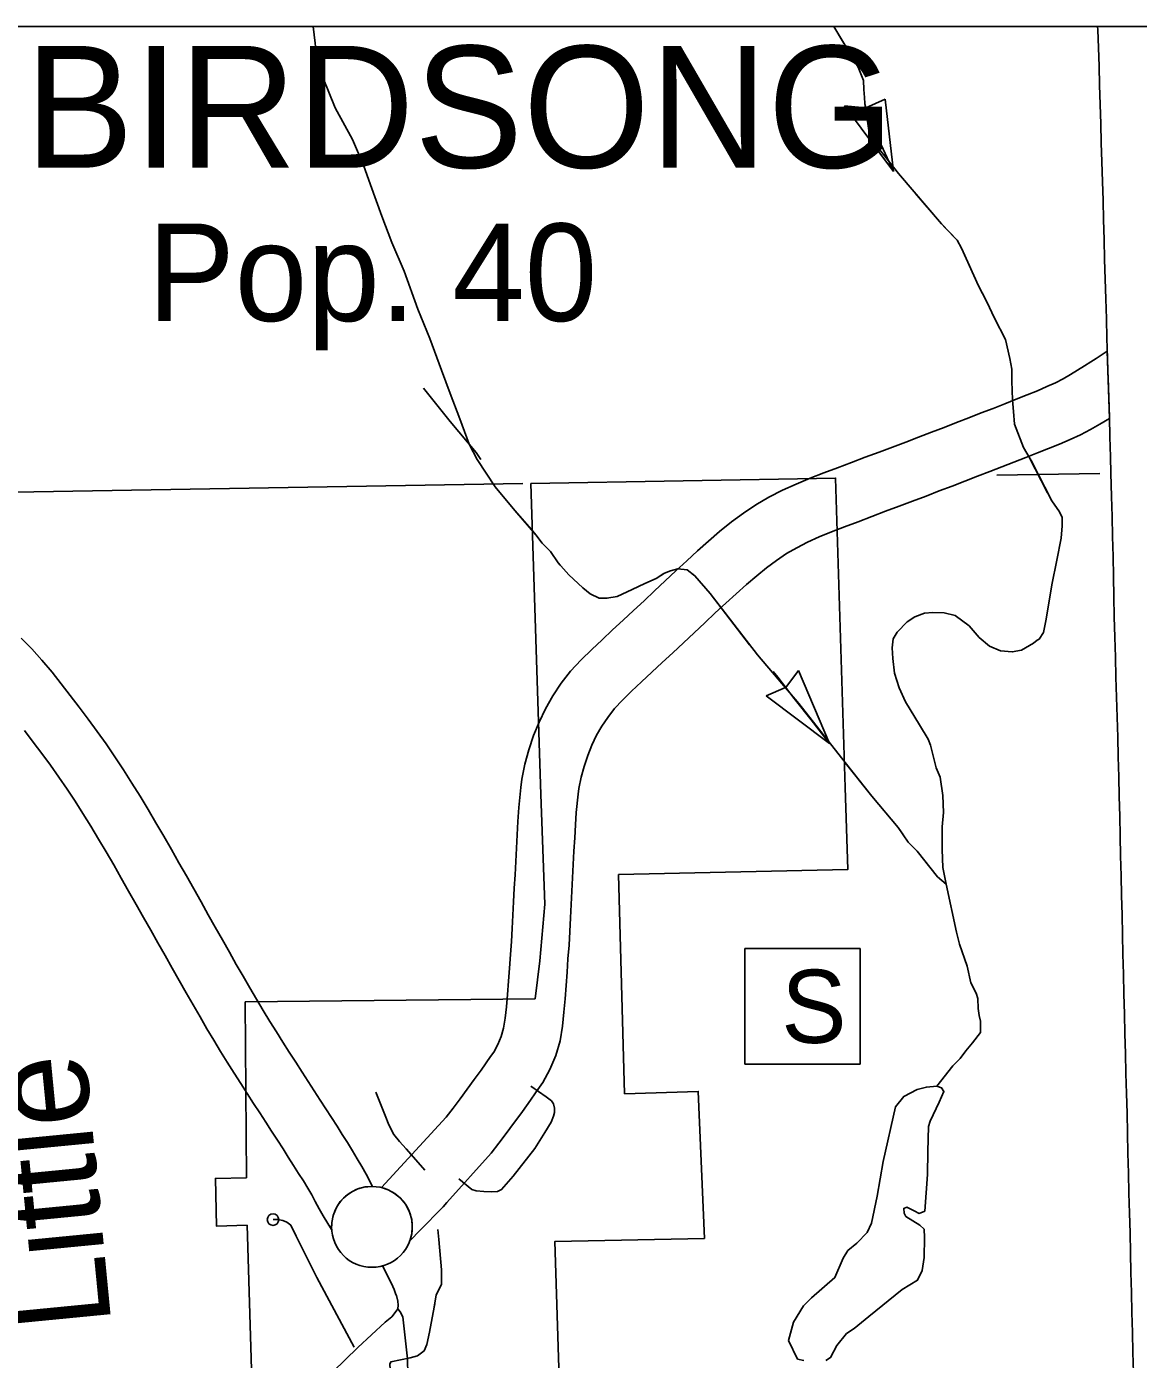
# Model space of a CAD drawing. Extents: x -117616 to 64730, y 54117 to 789866.
# Drawn here: x 62981.1 to 63077.4, y 55199.5 to 55314.9 of the extents above; entities that cross this region are included whole.
import ezdxf

# ---------------------------------------------------------------- set-up
doc = ezdxf.new("R2010")
doc.units = 0
for name, color, linetype in [('10', 7, 'Continuous'), ('24', 7, 'Continuous'), ('33', 7, 'Continuous'), ('34', 7, 'Continuous'), ('35', 7, 'Continuous'), ('43', 7, 'Continuous'), ('5', 7, 'Continuous'), ('57', 7, 'Continuous'), ('6', 7, 'Continuous'), ('R_No Plot', 7, 'Continuous')]:
    doc.layers.add(name, color=color, linetype=linetype)

msp = doc.modelspace()

# ---------------------------------------------------------------- linework, layer by layer
at = {"layer": '10'}
for p, q in [((63078.91, 55314.94), (63073.89, 55314.94)), ((63073.89, 55314.94), (63073.92, 55314.67)), ((63073.92, 55314.67), (63074, 55313.11)), ((63074, 55313.11), (63074.05, 55311.52)), ((63074.05, 55311.52), (63074.08, 55309.87)), ((63074.08, 55309.87), (63074.13, 55308.2)), ((63074.13, 55308.2), (63074.18, 55306.53)), ((63074.18, 55306.53), (63074.22, 55304.87)), ((63074.22, 55304.87), (63074.27, 55303.21)), ((63074.27, 55303.21), (63074.33, 55301.53)), ((63074.33, 55301.53), (63074.38, 55299.86)), ((63074.38, 55299.86), (63074.43, 55298.19)), ((63074.43, 55298.19), (63074.47, 55296.49)), ((63074.47, 55296.49), (63074.51, 55294.77)), ((63074.51, 55294.77), (63074.56, 55293.06)), ((63074.56, 55293.06), (63074.62, 55291.34)), ((63074.62, 55291.34), (63074.67, 55289.63)), ((63074.67, 55289.63), (63074.72, 55287.93)), ((63074.72, 55287.93), (63074.77, 55286.22)), ((63074.77, 55286.22), (63074.8, 55285.08)), ((63074.8, 55285.08), (63074.82, 55284.51)), ((63074.82, 55284.51), (63074.88, 55282.8)), ((63074.88, 55282.8), (63074.93, 55281.1)), ((63074.93, 55281.1), (63074.97, 55279.39)), ((63074.97, 55279.39), (63075.02, 55277.67)), ((63075.02, 55277.67), (63075.05, 55276.24)), ((63075.05, 55276.24), (63075.11, 55274.21)), ((63075.11, 55274.21), (63075.16, 55272.48)), ((63075.16, 55272.48), (63075.21, 55270.75)), ((63075.21, 55270.75), (63075.25, 55269.02)), ((63075.25, 55269.02), (63075.28, 55267.28)), ((63075.28, 55267.28), (63075.32, 55265.53)), ((63075.32, 55265.53), (63075.36, 55263.78)), ((63075.36, 55263.78), (63075.41, 55262.03)), ((63075.41, 55262.03), (63075.46, 55260.3)), ((63075.46, 55260.3), (63075.5, 55258.57)), ((63075.5, 55258.57), (63075.55, 55256.83)), ((63075.55, 55256.83), (63075.6, 55255.11)), ((63075.6, 55255.11), (63075.65, 55253.38)), ((63075.65, 55253.38), (63075.7, 55251.66)), ((63075.7, 55251.66), (63075.74, 55249.94)), ((63075.74, 55249.94), (63075.79, 55248.23)), ((63075.79, 55248.23), (63075.83, 55246.51)), ((63075.83, 55246.51), (63075.87, 55244.8)), ((63075.87, 55244.8), (63075.9, 55243.08)), ((63075.9, 55243.08), (63075.95, 55241.36)), ((63075.95, 55241.36), (63075.99, 55239.66)), ((63075.99, 55239.66), (63076.03, 55237.96)), ((63076.03, 55237.96), (63076.07, 55236.25)), ((63076.07, 55236.25), (63076.1, 55234.55)), ((63076.1, 55234.55), (63076.14, 55232.83)), ((63076.14, 55232.83), (63076.19, 55231.1)), ((63076.19, 55231.1), (63076.24, 55229.38)), ((63076.24, 55229.38), (63076.28, 55227.67)), ((63076.28, 55227.67), (63076.32, 55225.95)), ((63076.32, 55225.95), (63076.37, 55224.22)), ((63076.37, 55224.22), (63076.42, 55222.5)), ((63076.42, 55222.5), (63076.46, 55220.78)), ((63076.46, 55220.78), (63076.5, 55219.05)), ((63076.5, 55219.05), (63076.54, 55217.32)), ((63076.54, 55217.32), (63076.58, 55215.59)), ((63076.58, 55215.59), (63076.62, 55213.86)), ((63076.62, 55213.86), (63076.67, 55212.13)), ((63076.67, 55212.13), (63076.72, 55210.41)), ((63076.72, 55210.41), (63076.76, 55208.69)), ((63076.76, 55208.69), (63076.8, 55206.97)), ((63076.8, 55206.97), (63076.84, 55205.24)), ((63076.84, 55205.24), (63076.88, 55203.51)), ((63076.88, 55203.51), (63076.92, 55201.79)), ((63076.92, 55201.79), (63076.97, 55200.05)), ((63076.97, 55200.05), (63077.02, 55198.32))]:
    msp.add_line(p, q, dxfattribs=at)
for points in [[(63074.93, 55280.99), (63074.75, 55286.82), (63074.22, 55286.47), (63073.79, 55286.19), (63073.31, 55285.88), (63072.77, 55285.54), (63072.16, 55285.16), (63071.55, 55284.78), (63070.93, 55284.43), (63070.26, 55284.08), (63069.51, 55283.74), (63068.69, 55283.39), (63067.8, 55283.03), (63066.84, 55282.65), (63065.86, 55282.25), (63064.85, 55281.86), (63063.82, 55281.46), (63062.76, 55281.05), (63061.68, 55280.64), (63060.61, 55280.21), (63059.52, 55279.79), (63058.4, 55279.36), (63057.28, 55278.93), (63056.13, 55278.5), (63054.97, 55278.07), (63053.78, 55277.63), (63052.58, 55277.17), (63051.38, 55276.72), (63050.19, 55276.26), (63048.99, 55275.8), (63047.79, 55275.3), (63046.6, 55274.77), (63045.43, 55274.17), (63044.3, 55273.5), (63043.22, 55272.78), (63042.18, 55272.02), (63041.16, 55271.2), (63040.19, 55270.36), (63039.25, 55269.51), (63038.31, 55268.66), (63037.37, 55267.79), (63036.43, 55266.91), (63035.52, 55266.04), (63034.62, 55265.19), (63033.71, 55264.35), (63032.79, 55263.51), (63031.87, 55262.66), (63030.98, 55261.81), (63030.08, 55260.97), (63029.15, 55260.06), (63028.25, 55259.08), (63027.43, 55258.04), (63026.7, 55256.96), (63026.06, 55255.83), (63025.51, 55254.68), (63025.04, 55253.5), (63024.63, 55252.28), (63024.29, 55251.03), (63024.03, 55249.74), (63023.94, 55249.01), (63023.76, 55247.27), (63023.68, 55246.07), (63023.61, 55244.9), (63023.55, 55243.75), (63023.49, 55242.59), (63023.43, 55241.44), (63023.37, 55240.28), (63023.31, 55239.11), (63023.25, 55237.95), (63023.19, 55236.8), (63023.12, 55235.67), (63023.04, 55234.52), (63022.95, 55233.36), (63022.87, 55232.21), (63022.79, 55231.08), (63022.7, 55230), (63022.59, 55229.02), (63022.44, 55228.16), (63022.24, 55227.42), (63021.95, 55226.74), (63021.58, 55226.08), (63021.31, 55225.68), (63020.49, 55224.5), (63019.9, 55223.69), (63019.29, 55222.86), (63018.68, 55222.04), (63018.06, 55221.23), (63017.45, 55220.44), (63011.85, 55214.33), (63012.44, 55214.15), (63013.02, 55213.82), (63013.5, 55213.42), (63013.95, 55212.89), (63014.3, 55212.21), (63014.49, 55211.58), (63014.53, 55210.95), (63014.49, 55210.32), (63014.31, 55209.72)], [(63014.31, 55209.72), (63015.24, 55210.67), (63015.86, 55211.29), (63016.51, 55211.97), (63017.19, 55212.68), (63017.53, 55213.05), (63021.37, 55217.33), (63022.02, 55218.18), (63022.67, 55219.02), (63023.31, 55219.88), (63023.94, 55220.73), (63024.57, 55221.61), (63025.42, 55222.84), (63025.83, 55223.43), (63026.46, 55224.56), (63026.97, 55225.79), (63027.33, 55227.06), (63027.54, 55228.32), (63027.67, 55229.53), (63027.77, 55230.69), (63027.86, 55231.84), (63027.94, 55233), (63028.02, 55234.16), (63028.11, 55235.33), (63028.18, 55236.52), (63028.25, 55237.7), (63028.3, 55238.86), (63028.36, 55240.02), (63028.42, 55241.18), (63028.48, 55242.34), (63028.54, 55243.49), (63028.6, 55244.63), (63028.67, 55245.76), (63028.74, 55246.85), (63028.91, 55248.42), (63028.97, 55248.93), (63029.16, 55249.89), (63029.42, 55250.83), (63029.73, 55251.77), (63030.09, 55252.67), (63030.5, 55253.53), (63030.95, 55254.32), (63031.47, 55255.08), (63032.06, 55255.84), (63032.74, 55256.58), (63033.53, 55257.35), (63034.4, 55258.16), (63035.29, 55259.01), (63036.18, 55259.83), (63037.1, 55260.67), (63038.03, 55261.53), (63038.96, 55262.41), (63039.87, 55263.28), (63040.78, 55264.14), (63041.69, 55264.98), (63042.6, 55265.8), (63043.49, 55266.61), (63044.37, 55267.36), (63045.22, 55268.05), (63046.09, 55268.68), (63046.96, 55269.27), (63047.84, 55269.78), (63048.77, 55270.26), (63049.78, 55270.72), (63050.84, 55271.16), (63051.97, 55271.59), (63053.16, 55272.04), (63054.36, 55272.5), (63055.54, 55272.94), (63056.72, 55273.38), (63057.88, 55273.82), (63059.05, 55274.26), (63060.19, 55274.7), (63061.31, 55275.13), (63062.42, 55275.55), (63063.5, 55275.98), (63064.56, 55276.39), (63065.62, 55276.8), (63066.66, 55277.2), (63067.7, 55277.6), (63068.7, 55278), (63069.66, 55278.39), (63070.61, 55278.77), (63071.54, 55279.17), (63072.44, 55279.58), (63073.3, 55280.02), (63074.11, 55280.48), (63074.93, 55280.99)], [(62980.63, 55261.96), (62981.55, 55261.01), (62982.44, 55260.03), (62983.31, 55259.01), (62984.11, 55257.99), (62984.88, 55256.98), (62985.66, 55255.97), (62986.44, 55254.93), (62987.23, 55253.86), (62987.99, 55252.78), (62988.76, 55251.67), (62989.51, 55250.54), (62990.24, 55249.39), (62990.94, 55248.25), (62991.64, 55247.1), (62992.32, 55245.94), (62992.99, 55244.78), (62993.65, 55243.63), (62994.3, 55242.48), (62994.95, 55241.35), (62995.59, 55240.22), (62996.23, 55239.09), (62996.85, 55237.98), (62997.46, 55236.89), (62998.07, 55235.81), (62998.68, 55234.74), (62999.28, 55233.68), (62999.86, 55232.65), (63000.45, 55231.65), (63001.03, 55230.65), (63001.61, 55229.68), (63002.19, 55228.74), (63002.75, 55227.82), (63003.3, 55226.94), (63003.86, 55226.07), (63004.43, 55225.2), (63004.98, 55224.35), (63005.51, 55223.52), (63006.04, 55222.71), (63006.55, 55221.92), (63007.04, 55221.16), (63007.53, 55220.4), (63008.01, 55219.65), (63008.46, 55218.93), (63008.91, 55218.23), (63009.35, 55217.52), (63009.76, 55216.84), (63010.16, 55216.16), (63010.53, 55215.49), (63011.09, 55214.43), (63010.45, 55214.4), (63009.82, 55214.24), (63009.29, 55213.98), (63008.74, 55213.58), (63008.27, 55213.13), (63007.95, 55212.6), (63007.67, 55211.91), (63007.55, 55211.32), (63007.53, 55210.69)], [(63007.53, 55210.69), (63006.81, 55211.89), (63006.45, 55212.49), (63006.12, 55213.13), (63005.81, 55213.7), (63005.47, 55214.28), (63005.09, 55214.91), (63004.68, 55215.56), (63004.24, 55216.25), (63003.78, 55216.98), (63003.33, 55217.7), (63002.84, 55218.44), (63002.34, 55219.21), (63001.84, 55220), (63001.32, 55220.8), (63000.78, 55221.63), (63000.23, 55222.48), (62999.67, 55223.35), (62999.09, 55224.25), (62998.5, 55225.19), (62997.92, 55226.14), (62997.33, 55227.11), (62996.74, 55228.1), (62996.14, 55229.12), (62995.53, 55230.16), (62994.93, 55231.22), (62994.33, 55232.28), (62993.72, 55233.35), (62993.11, 55234.44), (62992.49, 55235.54), (62991.87, 55236.64), (62991.24, 55237.75), (62990.6, 55238.87), (62989.95, 55240.01), (62989.31, 55241.15), (62988.66, 55242.29), (62988, 55243.42), (62987.34, 55244.53), (62986.67, 55245.64), (62985.99, 55246.74), (62985.32, 55247.82), (62984.62, 55248.87), (62983.9, 55249.91), (62983.17, 55250.94), (62982.43, 55251.95), (62981.68, 55252.94), (62980.92, 55253.94)]]:
    msp.add_lwpolyline(points, dxfattribs=at)
at = {"layer": '24'}
msp.add_circle((63011.03, 55210.93), 3.5, dxfattribs=at)
at = {"layer": '33'}
msp.add_lwpolyline([(63011.96, 55207.56), (63012.6, 55206.26), (63012.83, 55205.76), (63012.96, 55205.5), (63013.11, 55205.07), (63013.15, 55204.97), (63013.29, 55204.5), (63013.31, 55204.14), (63013.27, 55203.84), (63013.05, 55203.51), (63012.75, 55203.13), (63012.19, 55202.67), (63009.8, 55200.47), (63007.63, 55198.37), (63006.63, 55197.56), (63005.65, 55196.96), (63004.04, 55196), (63000.74, 55194.27)], dxfattribs=at)
at = {"layer": '34'}
for points in [[(63011.38, 55222.61), (63011.55, 55222.18), (63011.83, 55221.44), (63012.18, 55220.59), (63012.49, 55219.77), (63012.93, 55218.93), (63013.41, 55218.33), (63014, 55217.69), (63014.84, 55216.74), (63015.62, 55215.84)], [(63024.81, 55223.11), (63026.14, 55222.2), (63026.58, 55221.85), (63026.77, 55221.59), (63026.85, 55221.22), (63026.85, 55220.85), (63026.77, 55220.52), (63026.55, 55220.01), (63026.02, 55219.12), (63025.16, 55217.71), (63023.28, 55215.32), (63022.27, 55214.17), (63021.91, 55213.99), (63021.41, 55213.97), (63020.73, 55213.99), (63020.07, 55214.05), (63019.69, 55214.17), (63018.56, 55215.09)], [(63002.46, 55211.56), (63002.86, 55211.56), (63003.3, 55211.48), (63003.66, 55211.34), (63004, 55211.08), (63004.48, 55210.13), (63006.25, 55206.54), (63009.5, 55200.52)], [(63026.73, 55196.25), (63024.3, 55196.19), (63021.96, 55196.13), (63020.73, 55196.11), (63019.91, 55196.05), (63019.25, 55196.04), (63018.43, 55195.95), (63017.8, 55195.91), (63016.58, 55195.84), (63015.94, 55195.85), (63015.34, 55195.95), (63014.88, 55196.22), (63014.53, 55196.72), (63014.27, 55197.52), (63014.13, 55198.1), (63014.11, 55199.5), (63013.71, 55203.12), (63013.49, 55203.58), (63013.27, 55203.84)]]:
    msp.add_lwpolyline(points, dxfattribs=at)
msp.add_circle((63002.46, 55211.56), 0.5, dxfattribs=at)
at = {"layer": '35'}
for points in [[(63058.27, 55222.84), (63057.11, 55222.24), (63056.41, 55221.34), (63055.34, 55216.6), (63054.81, 55213.6), (63054.31, 55211.24), (63053.95, 55210.43), (63053.05, 55209.51), (63052.28, 55208.88), (63051.85, 55208.21), (63051.15, 55206.54), (63049.12, 55204.78), (63048.42, 55204.08), (63047.55, 55202.68), (63047.14, 55201.08), (63047.92, 55199.48)], [(63050.35, 55199.35), (63050.78, 55199.6), (63051.32, 55200.65), (63052.15, 55201.68), (63052.81, 55202.11), (63054.08, 55203.15), (63056.98, 55205.5), (63058.31, 55206.3), (63058.71, 55207.15), (63058.87, 55208.27), (63058.91, 55210.02), (63058.87, 55210.73), (63058.51, 55211.07), (63057.29, 55211.84), (63057.15, 55212.11), (63057.11, 55212.53), (63057.38, 55212.63), (63058.01, 55212.33), (63058.44, 55212.1), (63058.94, 55212.3), (63059.16, 55215.46), (63059.19, 55217.45), (63059.26, 55219.63), (63059.39, 55220.1), (63060.19, 55221.75), (63060.59, 55222.65), (63060.39, 55222.98), (63059.99, 55223.13), (63059.07, 55223.05), (63058.27, 55222.84)], [(63047.92, 55199.48), (63048.45, 55199.35)]]:
    msp.add_lwpolyline(points, dxfattribs=at)
at = {"layer": '43'}
for p, q in [((63051.98, 55308.09), (63053.8, 55307.9)), ((63056.23, 55302.4), (63051.98, 55308.09)), ((63055.49, 55308.64), (63053.82, 55307.9)), ((63056.23, 55302.4), (63055.49, 55308.64)), ((63048, 55259.14), (63046.9, 55257.68)), ((63050.67, 55252.82), (63048, 55259.14)), ((63045.19, 55256.96), (63046.88, 55257.67)), ((63050.67, 55252.82), (63045.19, 55256.96))]:
    msp.add_line(p, q, dxfattribs=at)
for points in [[(63005.93, 55314.94), (63006.11, 55313.51), (63006.24, 55312.35), (63006.81, 55310.48), (63007.85, 55307.9), (63009.34, 55305.17), (63010.3, 55302.93), (63010.9, 55301.22), (63011.89, 55298.52), (63012.77, 55296.22), (63013.83, 55293.74), (63015.02, 55290.46), (63016.04, 55287.92), (63017.07, 55285.18), (63017.82, 55283.16), (63018.64, 55280.95), (63019.46, 55278.75), (63020.15, 55277.42), (63021.71, 55275.06), (63023.4, 55273.02), (63025.24, 55270.91), (63025.78, 55270.19), (63026.5, 55269.47), (63027.18, 55268.46), (63028.08, 55267.43), (63029.31, 55266.32), (63029.95, 55265.8), (63030.73, 55265.41), (63031.39, 55265.41), (63032.27, 55265.57), (63033.58, 55266.15), (63034.68, 55266.68), (63035.67, 55267.13), (63036.38, 55267.58), (63036.89, 55267.79), (63037.55, 55267.94), (63038.34, 55267.87), (63039.02, 55267.35), (63040.34, 55265.83), (63044.44, 55260.49), (63048.01, 55256.29), (63052.03, 55251.16), (63054.36, 55248.26), (63056.63, 55245.55), (63057.51, 55244.28), (63058.27, 55243.48), (63060.04, 55241.27), (63060.79, 55240.63)], [(63051.05, 55314.94), (63052.76, 55312.09)], [(63051.05, 55314.94), (63053.15, 55311.44), (63053.62, 55310.27), (63053.66, 55309.49), (63053.7, 55308.81), (63053.75, 55308.29), (63053.89, 55307.37), (63054.15, 55305.5), (63054.68, 55304.71), (63056.65, 55302.2), (63060.39, 55297.84), (63061.74, 55296.43), (63062.13, 55295.73), (63063.6, 55292.47), (63064.31, 55291.1), (63064.97, 55289.69), (63065.93, 55287.84), (63066.3, 55286.18), (63066.47, 55285.27), (63066.49, 55284.21), (63066.53, 55282.61), (63066.62, 55281.6), (63066.71, 55280.5), (63067.5, 55278.46), (63068.14, 55277.33), (63069.94, 55273.86), (63070.6, 55272.89), (63070.84, 55272.4), (63070.84, 55271.67), (63070.76, 55270.62), (63070.38, 55268.71), (63069.94, 55266.57), (63069.75, 55265.32), (63069.56, 55264.31), (63069.45, 55263.6), (63069.23, 55262.45), (63068.86, 55261.87), (63068.68, 55261.77), (63068.36, 55261.52), (63067.32, 55260.92), (63066.52, 55260.75), (63065.49, 55260.86)], [(63053.65, 55309.65), (63053.66, 55309.49), (63053.7, 55308.81), (63053.75, 55308.29), (63053.94, 55307.44), (63054.82, 55305.48), (63055.15, 55304.69), (63056.23, 55302.4)], [(63058.1, 55300.5), (63060.39, 55297.84), (63060.7, 55297.51)], [(63060.7, 55297.51), (63061.74, 55296.43), (63062.13, 55295.73), (63062.81, 55294.22)], [(63063.93, 55291.83), (63064.31, 55291.1), (63064.97, 55289.69), (63065.93, 55287.84), (63066.3, 55286.18), (63066.47, 55285.27), (63066.48, 55284.44)], [(63015.51, 55283.6), (63017.8, 55280.73), (63020.07, 55278.03), (63020.48, 55277.44)], [(63067.94, 55277.7), (63069.58, 55274.55)], [(63022.28, 55274.37), (63023.4, 55273.02), (63024.85, 55271.35)], [(63070.84, 55272.26), (63070.84, 55271.67), (63070.76, 55270.62), (63070.38, 55268.71), (63069.94, 55266.57), (63069.75, 55265.32), (63069.59, 55264.46)], [(63024.85, 55271.35), (63025.24, 55270.91), (63025.78, 55270.19), (63026.5, 55269.47), (63027.18, 55268.46), (63027.34, 55268.28)], [(63029.2, 55266.42), (63029.31, 55266.32), (63029.95, 55265.8), (63030.73, 55265.41), (63031.39, 55265.41), (63032.27, 55265.57), (63033.58, 55266.15), (63034.68, 55266.68), (63035.67, 55267.13), (63036.33, 55267.55)], [(63038.78, 55267.53), (63039.02, 55267.35), (63040.34, 55265.83), (63043.76, 55261.38)], [(63065.49, 55260.86), (63064.53, 55261.25), (63063.65, 55262), (63062.78, 55263), (63061.57, 55263.92), (63060.62, 55264.13), (63059.63, 55264.16), (63058.9, 55264.11), (63058.08, 55263.8), (63057.42, 55263.37), (63056.54, 55262.46), (63056.19, 55261.89), (63056.11, 55261.1), (63056.16, 55260.19), (63056.3, 55258.91), (63056.71, 55257.63), (63057.26, 55256.42), (63058.49, 55254.43), (63059.22, 55253.2), (63059.42, 55252.67), (63059.91, 55250.7), (63060.26, 55249.9), (63060.51, 55248.32), (63060.56, 55246.84), (63060.45, 55245.61), (63060.43, 55243.64), (63060.49, 55242.07), (63060.79, 55240.63), (63061.69, 55236.47), (63061.95, 55235.44), (63062.6, 55233.51), (63062.92, 55232.09), (63063.39, 55231.18), (63063.54, 55230.73), (63063.57, 55229.84), (63063.64, 55229.26), (63063.77, 55228.76), (63063.77, 55227.76), (63063.06, 55226.87), (63062.49, 55226.19), (63061.99, 55225.52), (63061.37, 55224.89), (63059.99, 55223.13)], [(63068.91, 55261.94), (63068.86, 55261.87), (63068.68, 55261.77), (63068.36, 55261.52), (63067.32, 55260.92), (63066.52, 55260.75), (63065.49, 55260.86)], [(63045.8, 55259.07), (63046.19, 55258.57), (63047.63, 55256.71), (63049.08, 55254.86), (63050.67, 55252.82)], [(63052.06, 55251.12), (63054.36, 55248.26), (63056.63, 55245.55), (63057.04, 55244.96)], [(63058.71, 55242.93), (63060.04, 55241.27), (63060.79, 55240.63)], [(63016.73, 55210.7), (63016.83, 55209.83), (63017.07, 55207.22), (63017.07, 55205.93), (63016.59, 55205.05), (63016.43, 55203.96), (63016.03, 55201.8), (63015.79, 55200.75), (63015.55, 55200.19), (63014.98, 55199.75), (63014.34, 55199.59), (63012.66, 55199.23)], [(63016.73, 55210.7), (63016.83, 55209.83), (63017.07, 55207.22), (63017.07, 55206.75)], [(63016.47, 55204.25), (63016.43, 55203.96), (63016.03, 55201.8), (63015.79, 55200.75), (63015.55, 55200.19), (63014.98, 55199.75), (63014.34, 55199.59), (63012.66, 55199.23), (63012.58, 55199.04), (63012.61, 55198.6)]]:
    msp.add_lwpolyline(points, dxfattribs=at)
at = {"layer": '5'}
for points in [[(63074.09, 55276.22), (63065.17, 55276.07)], [(63024.1, 55275.35), (62971.54, 55274.44)]]:
    msp.add_lwpolyline(points, dxfattribs=at)
at = {"layer": '57'}
for p, q in [((63043.34, 55235.04), (63053.34, 55235.04)), ((63043.34, 55225.04), (63043.34, 55235.04)), ((63053.34, 55225.04), (63053.34, 55235.04)), ((63043.34, 55225.04), (63053.34, 55225.04))]:
    msp.add_line(p, q, dxfattribs=at)
at = {"layer": '6'}
for points in [[(63000.05, 55230.43), (63000.15, 55215.18), (62997.47, 55215.13), (62997.56, 55211), (63000.21, 55211.07), (63000.81, 55191.84), (63027.44, 55192.29), (63026.87, 55209.65), (63039.84, 55209.93), (63039.31, 55222.67), (63032.92, 55222.46), (63032.41, 55241.46), (63052.27, 55241.91), (63052.05, 55249), (63051.2, 55275.82), (63024.8, 55275.36)], [(63024.8, 55275.36), (63025.66, 55248.41)], [(63025.66, 55248.41), (63026, 55238.9)], [(63026, 55238.9), (63025.59, 55233.98), (63025.18, 55230.69)], [(63000.05, 55230.43), (63025.18, 55230.69)]]:
    msp.add_lwpolyline(points, dxfattribs=at)
at = {"layer": 'R_No Plot'}
msp.add_lwpolyline([(62347.42, 55314.94), (63854.85, 55314.94), (63854.85, 54389.3), (62347.42, 54389.3)], close=True, dxfattribs=at)

# ---------------------------------------------------------------- texts
at = {"layer": '43'}
msp.add_text('Little', height=8.448, rotation=95.5473, dxfattribs=at).set_placement((62988.47, 55202.44))
at = {"layer": '57'}
msp.add_text('S', height=6.34, dxfattribs=at).set_placement((63046.5, 55226.87))
at = {"layer": '6'}
for s, height, p in [('BIRDSONG', 10.56, (62980.97, 55302.71)), ('Pop. 40', 8.448, (62991.61, 55289.43))]:
    msp.add_text(s, height=height, dxfattribs=at).set_placement(p)

doc.saveas('drawing.dxf')
